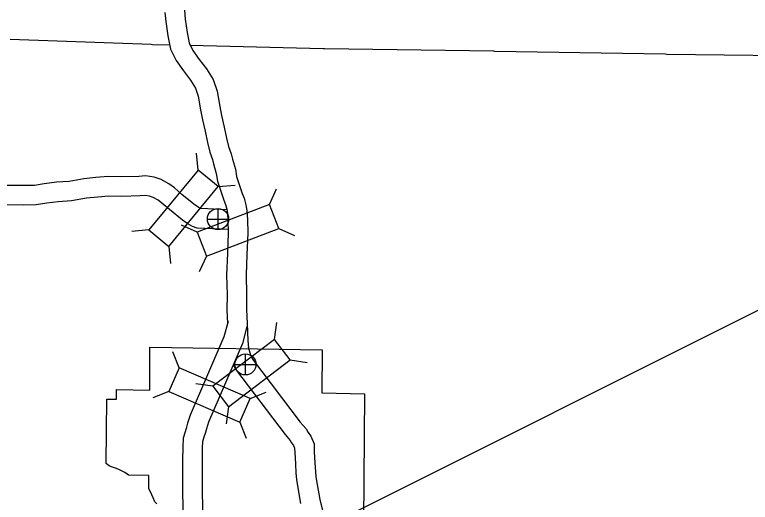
# Model space of a CAD drawing. Extents: x 1382482 to 1385815, y 1168351 to 1170484.
# Drawn here: x 1383022.7 to 1383135.5, y 1170062.2 to 1170137 of the extents above; entities that cross this region are included whole.
import ezdxf

# ---------------------------------------------------------------- set-up
doc = ezdxf.new("R2010")
doc.units = 0
for name, color, linetype in [('10', 7, 'Continuous'), ('15', 7, 'Continuous'), ('20', 7, 'Continuous'), ('26', 7, 'Continuous'), ('6', 7, 'Continuous'), ('8', 7, 'Continuous'), ('R_Draft', 7, 'Continuous')]:
    doc.layers.add(name, color=color, linetype=linetype)

msp = doc.modelspace()

# ---------------------------------------------------------------- linework, layer by layer
at = {"layer": '10'}
for points in [[(1383055.26, 1170107.05), (1383051.22, 1170107.22), (1383050.81, 1170107.46), (1383050.16, 1170107.88), (1383048.32, 1170109.4), (1383047.15, 1170110.4), (1383046.33, 1170111.03), (1383045.14, 1170111.68), (1383044.07, 1170112.06), (1383042.75, 1170112.27), (1383041.72, 1170112.17), (1383039.08, 1170112.1), (1383036.98, 1170112.15), (1383035.13, 1170111.99), (1383033.27, 1170111.77), (1383031.03, 1170111.4), (1383029.05, 1170111.26), (1383027.2, 1170111.01), (1383025.69, 1170110.79), (1383023.97, 1170110.76), (1383021.34, 1170110.78)], [(1383055.38, 1170104.04), (1383050.67, 1170104.24), (1383049.96, 1170104.47), (1383049.23, 1170104.91), (1383048.38, 1170105.46), (1383046.39, 1170107.1), (1383045.25, 1170108.07), (1383044.68, 1170108.51), (1383043.91, 1170108.93), (1383043.32, 1170109.14), (1383042.66, 1170109.25), (1383041.9, 1170109.17), (1383039.08, 1170109.1), (1383037.07, 1170109.14), (1383035.43, 1170109), (1383033.69, 1170108.8), (1383031.38, 1170108.41), (1383029.35, 1170108.27), (1383027.61, 1170108.04), (1383025.94, 1170107.8), (1383023.99, 1170107.75), (1383021.43, 1170107.78)]]:
    msp.add_lwpolyline(points, dxfattribs=at)
at = {"layer": '15'}
for points in [[(1383045.71, 1170137.28), (1383045.83, 1170135.94), (1383046.15, 1170133.72), (1383046.57, 1170131.68), (1383047.41, 1170129.93), (1383048.54, 1170128.34), (1383049.61, 1170126.92), (1383050.4, 1170125.7), (1383050.82, 1170124.47), (1383051.17, 1170122.35), (1383051.48, 1170120.86), (1383051.87, 1170119.08), (1383052.22, 1170117.36), (1383052.58, 1170115.87), (1383053.02, 1170114.74), (1383053.18, 1170114.07), (1383053.58, 1170112.63), (1383053.78, 1170111.42), (1383054.74, 1170108.51), (1383054.99, 1170107.86), (1383055.18, 1170107.14), (1383055.29, 1170106.55), (1383055.38, 1170105.41), (1383055.41, 1170103.51), (1383055.3, 1170100.32), (1383055.15, 1170097.08), (1383055.24, 1170093.99), (1383055.23, 1170091.7), (1383055.33, 1170089.62)], [(1383048.69, 1170137.63), (1383048.81, 1170136.29), (1383049.11, 1170134.23), (1383049.43, 1170132.65), (1383050, 1170131.46), (1383050.96, 1170130.11), (1383052.07, 1170128.64), (1383053.11, 1170127.02), (1383053.74, 1170125.21), (1383054.12, 1170122.89), (1383054.41, 1170121.48), (1383054.8, 1170119.7), (1383055.15, 1170118.02), (1383055.45, 1170116.77), (1383055.89, 1170115.63), (1383056.08, 1170114.82), (1383056.51, 1170113.28), (1383056.7, 1170112.13), (1383057.56, 1170109.53), (1383057.85, 1170108.8), (1383058.11, 1170107.79), (1383058.27, 1170106.93), (1383058.37, 1170105.55), (1383058.41, 1170103.48), (1383058.29, 1170100.2), (1383058.15, 1170097.06), (1383058.24, 1170094.03), (1383058.23, 1170091.77), (1383058.33, 1170089.59), (1383058.41, 1170087.02), (1383058.54, 1170085.81)], [(1383055.39, 1170089.92), (1383054.75, 1170087.55), (1383049.58, 1170075.56), (1383049.18, 1170074.32), (1383048.97, 1170073.53), (1383048.82, 1170072.99), (1383048.53, 1170072.02), (1383048.43, 1170070.72), (1383048.4, 1170068.62), (1383048.45, 1170056.7), (1383048.33, 1170041.31), (1383048.22, 1170028.19)], [(1383058.28, 1170089.14), (1383057.59, 1170086.56), (1383052.39, 1170074.5), (1383052.06, 1170073.47), (1383051.86, 1170072.74), (1383051.7, 1170072.16), (1383051.49, 1170071.48), (1383051.43, 1170070.58), (1383051.4, 1170068.61), (1383051.45, 1170056.69), (1383051.33, 1170041.29), (1383051.22, 1170028.15)], [(1383058.49, 1170086.05), (1383058.8, 1170084.93), (1383059.15, 1170084.14), (1383066.46, 1170074.49), (1383067.37, 1170073.46), (1383067.7, 1170072.91), (1383068.09, 1170072.31), (1383068.6, 1170071.13), (1383068.63, 1170069.94), (1383068.73, 1170068.24), (1383068.8, 1170066.85), (1383068.85, 1170066.07), (1383069.06, 1170064.91), (1383069.45, 1170062.64), (1383070.2, 1170059.73)], [(1383056.24, 1170083.29), (1383056.55, 1170082.61), (1383064.14, 1170072.6), (1383064.94, 1170071.68), (1383065.15, 1170071.32), (1383065.43, 1170070.89), (1383065.61, 1170070.47), (1383065.63, 1170069.82), (1383065.73, 1170068.07), (1383065.81, 1170066.67), (1383065.87, 1170065.71), (1383066.11, 1170064.39), (1383066.51, 1170062.01)], [(1383056.27, 1170083.23), (1383056.55, 1170082.61), (1383064.14, 1170072.6), (1383064.94, 1170071.68), (1383065.15, 1170071.32), (1383065.43, 1170070.89), (1383065.61, 1170070.47), (1383065.63, 1170069.82), (1383065.73, 1170068.07), (1383065.81, 1170066.67), (1383065.87, 1170065.71), (1383066.11, 1170064.39), (1383066.51, 1170062.01)]]:
    msp.add_lwpolyline(points, dxfattribs=at)
at = {"layer": '20'}
for p, q in [((1383050.8, 1170113.11), (1383050.54, 1170115.74)), ((1383053.85, 1170110.59), (1383056.48, 1170110.84)), ((1383061.75, 1170107.86), (1383062.82, 1170110.27)), ((1383043.23, 1170103.95), (1383040.61, 1170103.7)), ((1383050.65, 1170103.62), (1383048.24, 1170104.7)), ((1383063.16, 1170104.16), (1383065.57, 1170103.08)), ((1383046.29, 1170101.43), (1383046.54, 1170098.8)), ((1383052.06, 1170099.92), (1383050.98, 1170097.51)), ((1383062.54, 1170087.17), (1383062.9, 1170089.78)), ((1383047.87, 1170082.82), (1383046.9, 1170085.28)), ((1383064.93, 1170084.01), (1383067.55, 1170083.65)), ((1383053.07, 1170079.99), (1383050.46, 1170080.35)), ((1383046.31, 1170079.19), (1383043.85, 1170078.21)), ((1383058.78, 1170078.12), (1383061.24, 1170079.1)), ((1383055.46, 1170076.84), (1383055.11, 1170074.22)), ((1383057.22, 1170074.48), (1383058.19, 1170072.03))]:
    msp.add_line(p, q, dxfattribs=at)
for points in [[(1383050.8, 1170113.11), (1383043.23, 1170103.95), (1383046.29, 1170101.43), (1383053.85, 1170110.59)], [(1383052.06, 1170099.92), (1383063.16, 1170104.16), (1383061.75, 1170107.86), (1383050.65, 1170103.62)], [(1383062.54, 1170087.17), (1383053.07, 1170079.99), (1383055.46, 1170076.84), (1383064.93, 1170084.01)], [(1383058.78, 1170078.12), (1383047.87, 1170082.82), (1383046.31, 1170079.19), (1383057.22, 1170074.48)]]:
    msp.add_lwpolyline(points, close=True, dxfattribs=at)
at = {"layer": '26'}
for p, q in [((1383053.85, 1170103.99), (1383053.85, 1170107.24)), ((1383052.22, 1170105.62), (1383055.47, 1170105.62)), ((1383058.06, 1170081.71), (1383058.06, 1170084.96)), ((1383056.43, 1170083.33), (1383059.68, 1170083.33))]:
    msp.add_line(p, q, dxfattribs=at)
for centre in [(1383053.85, 1170105.62), (1383058.06, 1170083.33)]:
    msp.add_circle(centre, 1.62, dxfattribs=at)
at = {"layer": '6'}
msp.add_lwpolyline([(1383044.47, 1170061.93), (1383044.16, 1170062.25), (1383043.91, 1170062.9), (1383043.68, 1170063.35), (1383043.47, 1170063.78), (1383043.22, 1170064.24), (1383043.24, 1170066.28), (1383040.14, 1170066.35), (1383039.91, 1170066.52), (1383039.54, 1170066.77), (1383039.14, 1170066.98), (1383038.72, 1170067.18), (1383038.26, 1170067.38), (1383037.53, 1170067.63), (1383037.24, 1170067.75), (1383037, 1170067.9), (1383036.71, 1170068.13), (1383036.78, 1170078.02), (1383038.26, 1170078), (1383038.27, 1170079.47), (1383043.38, 1170079.39), (1383043.41, 1170085.99), (1383069.81, 1170085.56), (1383069.76, 1170078.97), (1383076.34, 1170078.82), (1383076.12, 1170052.54)], dxfattribs=at)
at = {"layer": '8'}
for points in [[(1383046.44, 1170132.28), (1383043.82, 1170132.34), (1383043.61, 1170132.37), (1383021.95, 1170133.14)], [(1383209.45, 1170102.85), (1383188.27, 1170103.07), (1383188.54, 1170129.95), (1383175.59, 1170129.97), (1383149.15, 1170130.53), (1383122.73, 1170130.87), (1383122.46, 1170130.92), (1383096.32, 1170131.31), (1383096.17, 1170131.35), (1383070.19, 1170131.7), (1383069.98, 1170131.73), (1383049.52, 1170132.21)]]:
    msp.add_lwpolyline(points, dxfattribs=at)
at = {"layer": 'R_Draft'}
msp.add_line((1383416.65, 1170231.63), (1383050.89, 1170048.72), dxfattribs=at)

doc.saveas('drawing.dxf')
